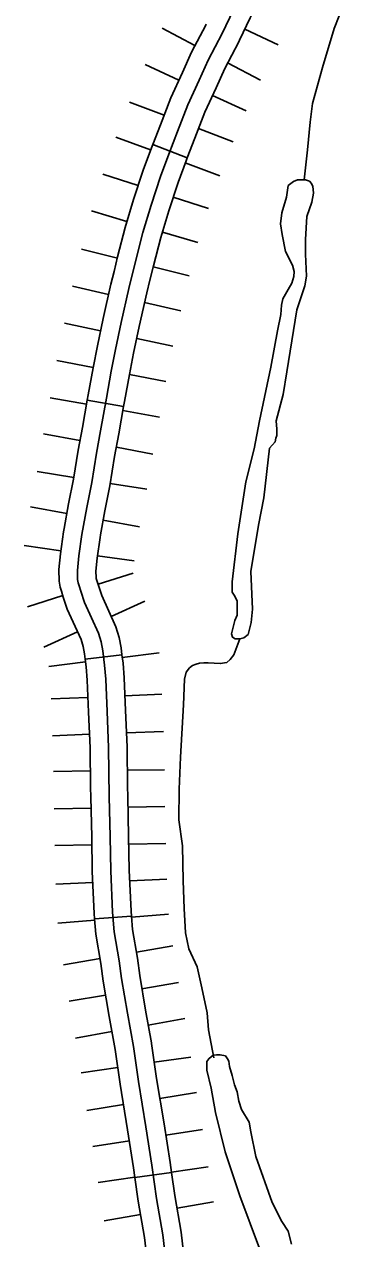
# Model space of a CAD drawing. Extents: x -117616 to 64730, y 54117 to 789866.
# Drawn here: x 63450.7 to 63478.4, y 54758.9 to 54857.3 of the extents above; entities that cross this region are included whole.
import ezdxf

# ---------------------------------------------------------------- set-up
doc = ezdxf.new("R2010")
doc.units = 0
for name, color, linetype in [('29', 7, 'Continuous'), ('35', 7, 'Continuous'), ('45', 7, 'Continuous')]:
    doc.layers.add(name, color=color, linetype=linetype)

msp = doc.modelspace()

# ---------------------------------------------------------------- linework, layer by layer
at = {"layer": '29'}
for p, q in [((63461.86, 54856.998), (63464.514, 54855.599)), ((63468.553, 54856.932), (63471.265, 54855.649)), ((63468.553, 54856.932), (63471.265, 54855.649)), ((63460.485, 54854.06), (63463.211, 54852.807)), ((63467.168, 54854.199), (63469.821, 54852.8)), ((63459.207, 54851.026), (63462.009, 54849.954)), ((63459.207, 54851.026), (63462.009, 54849.954)), ((63465.937, 54851.554), (63468.663, 54850.301)), ((63464.811, 54848.881), (63467.612, 54847.808)), ((63464.811, 54848.881), (63467.612, 54847.808)), ((63458.106, 54848.183), (63460.919, 54847.141)), ((63463.733, 54846.099), (63466.546, 54845.057)), ((63457.053, 54845.191), (63459.905, 54844.257)), ((63462.756, 54843.324), (63465.607, 54842.391)), ((63456.13, 54842.218), (63459.004, 54841.357)), ((63456.13, 54842.218), (63459.004, 54841.357)), ((63461.877, 54840.495), (63464.751, 54839.634)), ((63461.877, 54840.495), (63464.751, 54839.634)), ((63455.31, 54839.106), (63458.222, 54838.385)), ((63461.134, 54837.665), (63464.046, 54836.944)), ((63454.584, 54836.101), (63457.51, 54835.44)), ((63460.437, 54834.778), (63463.363, 54834.117)), ((63453.923, 54833.108), (63456.858, 54832.489)), ((63453.923, 54833.108), (63456.858, 54832.489)), ((63459.794, 54831.87), (63462.729, 54831.251)), ((63459.794, 54831.87), (63462.729, 54831.251)), ((63453.317, 54830.101), (63456.261, 54829.526)), ((63459.205, 54828.951), (63462.15, 54828.377)), ((63452.766, 54827.065), (63455.72, 54826.546)), ((63458.675, 54826.028), (63461.63, 54825.51)), ((63452.244, 54824.16), (63455.193, 54823.61)), ((63452.244, 54824.16), (63455.193, 54823.61)), ((63458.142, 54823.059), (63461.091, 54822.509)), ((63458.142, 54823.059), (63461.091, 54822.509)), ((63451.729, 54821.091), (63454.691, 54820.614)), ((63457.653, 54820.137), (63460.615, 54819.661)), ((63451.177, 54818.235), (63454.128, 54817.698)), ((63457.08, 54817.162), (63460.032, 54816.626)), ((63450.673, 54815.09), (63453.644, 54814.676)), ((63450.673, 54815.09), (63453.644, 54814.676)), ((63456.616, 54814.261), (63459.587, 54813.847)), ((63456.616, 54814.261), (63459.587, 54813.847)), ((63456.654, 54811.961), (63459.513, 54812.87)), ((63450.936, 54810.143), (63453.795, 54811.052)), ((63457.73, 54809.357), (63460.46, 54810.601)), ((63452.269, 54806.871), (63454.999, 54808.114)), ((63458.625, 54806.041), (63461.603, 54806.408)), ((63458.625, 54806.041), (63461.603, 54806.408)), ((63452.67, 54805.306), (63455.648, 54805.673)), ((63452.67, 54805.306), (63455.648, 54805.673)), ((63452.845, 54802.667), (63455.842, 54802.799)), ((63458.839, 54802.931), (63461.837, 54803.064)), ((63452.969, 54799.69), (63455.966, 54799.808)), ((63458.964, 54799.927), (63461.962, 54800.046)), ((63453.037, 54796.803), (63456.037, 54796.847)), ((63453.037, 54796.803), (63456.037, 54796.847)), ((63459.037, 54796.891), (63462.036, 54796.934)), ((63459.037, 54796.891), (63462.036, 54796.934)), ((63453.089, 54793.77), (63456.088, 54793.836)), ((63459.087, 54793.902), (63462.086, 54793.969)), ((63453.151, 54790.792), (63456.151, 54790.844)), ((63459.151, 54790.896), (63462.15, 54790.948)), ((63453.232, 54787.667), (63456.229, 54787.803)), ((63453.232, 54787.667), (63456.229, 54787.803)), ((63459.226, 54787.939), (63462.223, 54788.075)), ((63459.226, 54787.939), (63462.223, 54788.075)), ((63453.396, 54784.514), (63456.386, 54784.755)), ((63459.377, 54784.996), (63462.367, 54785.237)), ((63459.775, 54782.164), (63462.731, 54782.678)), ((63453.864, 54781.137), (63456.82, 54781.65)), ((63460.219, 54779.194), (63463.176, 54779.7)), ((63460.219, 54779.194), (63463.176, 54779.7)), ((63454.305, 54778.182), (63457.262, 54778.688)), ((63454.305, 54778.182), (63457.262, 54778.688)), ((63460.732, 54776.25), (63463.685, 54776.779)), ((63454.826, 54775.192), (63457.779, 54775.721)), ((63461.219, 54773.238), (63464.188, 54773.666)), ((63455.28, 54772.383), (63458.249, 54772.811)), ((63461.677, 54770.307), (63464.636, 54770.8)), ((63461.677, 54770.307), (63464.636, 54770.8)), ((63455.758, 54769.321), (63458.718, 54769.814)), ((63455.758, 54769.321), (63458.718, 54769.814)), ((63462.162, 54767.33), (63465.127, 54767.792)), ((63456.234, 54766.408), (63459.198, 54766.869)), ((63462.616, 54764.344), (63465.587, 54764.764)), ((63456.675, 54763.504), (63459.646, 54763.924)), ((63463.06, 54761.423), (63466.017, 54761.932)), ((63463.06, 54761.423), (63466.017, 54761.932)), ((63457.148, 54760.404), (63460.104, 54760.914)), ((63457.148, 54760.404), (63460.104, 54760.914))]:
    msp.add_line(p, q, dxfattribs=at)
for points in [[(63467.631, 54858.49), (63466.728, 54856.581), (63465.583, 54854.41), (63464.86, 54852.802), (63463.936, 54850.792), (63463.113, 54848.642), (63462.39, 54846.793), (63461.727, 54845.004), (63460.964, 54842.672), (63460.301, 54840.461), (63459.699, 54838.11), (63459.157, 54835.919)], [(63459.157, 54835.919), (63458.534, 54833.165), (63458.072, 54830.975), (63457.731, 54829.226), (63457.329, 54827.035), (63456.867, 54824.402), (63456.526, 54822.573), (63456.144, 54820.201), (63455.743, 54818.191), (63455.341, 54815.98), (63455.1, 54814.252), (63454.989, 54813.085), (63454.999, 54812.36), (63455.049, 54812.078), (63455.12, 54811.836), (63455.261, 54811.393), (63455.563, 54810.497), (63456.7, 54807.998), (63456.903, 54807.289), (63457.047, 54806.581), (63457.192, 54805.409), (63457.278, 54804.281), (63457.394, 54801.663), (63457.51, 54798.742), (63457.567, 54794.779), (63457.64, 54791.51), (63457.688, 54788.748), (63457.84, 54785.386), (63457.967, 54783.807), (63458.375, 54781.464), (63458.553, 54780.038), (63459.036, 54777.21), (63459.52, 54774.51), (63459.927, 54771.683), (63460.538, 54768.015), (63461.021, 54764.908), (63461.403, 54762.208), (63461.912, 54759.253), (63462.294, 54755.993)]]:
    msp.add_lwpolyline(points, dxfattribs=at)
at = {"layer": '35'}
for points in [[(63478.366, 54861.155), (63477.929, 54860.722), (63477.358, 54860.242), (63477.084, 54859.922), (63476.627, 54859.03), (63475.805, 54856.973), (63474.868, 54853.818), (63474.046, 54850.914), (63473.863, 54849.405), (63473.634, 54847.165), (63473.378, 54844.716)], [(63474, 54842.925), (63474.136, 54843.65), (63474.113, 54843.945), (63474.068, 54844.172), (63473.955, 54844.421), (63473.796, 54844.603), (63473.479, 54844.716), (63473.275, 54844.716), (63472.844, 54844.716), (63472.504, 54844.58), (63472.074, 54844.263), (63471.938, 54843.31), (63471.553, 54842.04), (63471.462, 54841.156), (63471.575, 54840.294), (63471.87, 54838.91), (63472.414, 54837.822), (63472.55, 54837.3), (63472.527, 54836.892), (63472.368, 54836.347), (63472.074, 54835.848), (63471.87, 54835.463), (63471.643, 54835.077), (63471.53, 54834.578), (63471.485, 54833.807), (63471.213, 54832.492), (63470.669, 54829.543), (63469.762, 54825.212), (63469.309, 54822.944), (63468.652, 54820.267), (63467.995, 54816.049), (63467.541, 54812.171), (63467.541, 54811.331), (63467.745, 54810.991), (63467.927, 54810.583), (63467.927, 54809.449), (63467.745, 54809.018), (63467.477, 54807.957), (63467.569, 54807.667), (63467.78, 54807.548), (63468.163, 54807.534), (63468.479, 54807.614), (63468.822, 54807.904), (63469.086, 54808.855), (63469.192, 54809.951), (63469.047, 54812.995), (63469.68, 54816.758), (63470.115, 54818.976), (63470.551, 54822.978), (63471.026, 54823.493), (63471.065, 54823.809), (63471.144, 54824.008), (63471.144, 54824.523), (63471.105, 54825.196), (63471.659, 54827.335), (63471.976, 54829.157), (63472.767, 54834.188), (63473.44, 54836.13), (63473.559, 54836.922), (63473.48, 54838.704), (63473.48, 54839.893), (63473.598, 54841.755), (63474, 54842.925)], [(63468.163, 54807.534), (63467.67, 54806.242), (63467.383, 54805.865), (63467.095, 54805.622), (63466.564, 54805.533), (63465.59, 54805.6), (63465.236, 54805.6), (63464.882, 54805.577), (63464.616, 54805.489), (63464.328, 54805.378), (63464.085, 54805.179), (63463.797, 54804.846), (63463.664, 54804.271), (63463.598, 54802.188), (63463.332, 54797.958), (63463.244, 54795.366), (63463.2, 54792.885), (63463.509, 54790.781), (63463.554, 54787.946), (63463.642, 54785.686), (63463.743, 54783.738), (63464.023, 54782.441), (63464.683, 54780.967), (63465.064, 54779.264), (63465.496, 54777.231), (63465.623, 54775.858), (63466.054, 54773.596)], [(63467.732, 54771.404), (63467.526, 54772.166), (63467.321, 54772.887), (63467.259, 54773.319), (63467.156, 54773.525), (63466.991, 54773.752), (63466.559, 54773.834), (63466.251, 54773.834), (63465.983, 54773.814), (63465.86, 54773.711), (63465.634, 54773.525), (63465.469, 54773.299), (63465.49, 54772.599), (63465.839, 54771.137), (63466.189, 54769.16), (63466.971, 54765.989), (63468.144, 54762.427), (63469.748, 54758.165)], [(63472.339, 54758.506), (63472.078, 54759.553), (63471.573, 54760.338), (63470.788, 54761.89), (63469.443, 54765.611), (63469.051, 54767.594), (63468.901, 54768.379), (63468.285, 54769.426), (63468.079, 54770.081), (63467.951, 54770.851), (63467.732, 54771.404)]]:
    msp.add_lwpolyline(points, dxfattribs=at)
at = {"layer": '45'}
for p, q in [((63461.091, 54847.589), (63463.885, 54846.496)), ((63455.778, 54826.874), (63458.733, 54826.355)), ((63455.622, 54805.884), (63458.599, 54806.251)), ((63456.379, 54784.847), (63459.369, 54785.088)), ((63459.65, 54763.896), (63462.62, 54764.316))]:
    msp.add_line(p, q, dxfattribs=at)
for points in [[(63470.952, 54866.37), (63470.503, 54865.384), (63470.061, 54864.299), (63469.579, 54862.872), (63468.917, 54861.344), (63468.354, 54859.958), (63467.631, 54858.49), (63466.728, 54856.581), (63465.583, 54854.41), (63464.86, 54852.802), (63463.936, 54850.792), (63463.113, 54848.642), (63462.39, 54846.793), (63461.727, 54845.004), (63460.964, 54842.672), (63460.301, 54840.461), (63459.699, 54838.11), (63459.157, 54835.919)], [(63472.317, 54865.748), (63471.881, 54864.79), (63471.468, 54863.776), (63470.98, 54862.333), (63470.3, 54860.764), (63469.724, 54859.344), (63468.982, 54857.838), (63468.131, 54856.04)], [(63465.419, 54857.323), (63465.386, 54857.252), (63464.234, 54855.068), (63463.494, 54853.423), (63462.553, 54851.374), (63461.714, 54849.183), (63461.091, 54847.589)], [(63468.131, 54856.04), (63468.07, 54855.91), (63466.932, 54853.752), (63466.226, 54852.182), (63465.32, 54850.21), (63464.512, 54848.1), (63463.885, 54846.496)], [(63461.091, 54847.589), (63460.988, 54847.326), (63460.311, 54845.498), (63459.533, 54843.121), (63458.856, 54840.863), (63458.244, 54838.476), (63457.956, 54837.31)], [(63463.885, 54846.496), (63463.792, 54846.259), (63463.144, 54844.51), (63462.395, 54842.224), (63461.747, 54840.06), (63461.153, 54837.743), (63460.868, 54836.589)], [(63457.956, 54837.31), (63457.697, 54836.265), (63457.069, 54833.485), (63456.602, 54831.273), (63456.257, 54829.505), (63455.853, 54827.3), (63455.778, 54826.874)], [(63459.157, 54835.919), (63458.534, 54833.165), (63458.072, 54830.975), (63457.731, 54829.226), (63457.329, 54827.035), (63456.867, 54824.402), (63456.526, 54822.573), (63456.144, 54820.201), (63455.743, 54818.191), (63455.341, 54815.98), (63455.1, 54814.252), (63454.989, 54813.085), (63454.999, 54812.36), (63455.049, 54812.078), (63455.12, 54811.836), (63455.261, 54811.393), (63455.563, 54810.497), (63456.7, 54807.998), (63456.903, 54807.289), (63457.047, 54806.581), (63457.192, 54805.409), (63457.278, 54804.281), (63457.394, 54801.663), (63457.51, 54798.742), (63457.567, 54794.779), (63457.64, 54791.51), (63457.688, 54788.748), (63457.84, 54785.386), (63457.967, 54783.807), (63458.375, 54781.464), (63458.553, 54780.038), (63459.036, 54777.21), (63459.52, 54774.51), (63459.927, 54771.683), (63460.538, 54768.015), (63461.021, 54764.908), (63461.403, 54762.208), (63461.912, 54759.253), (63462.294, 54755.993)], [(63460.868, 54836.589), (63460.616, 54835.573), (63460, 54832.845), (63459.542, 54830.676), (63459.205, 54828.947), (63458.806, 54826.77), (63458.733, 54826.355)], [(63455.778, 54826.874), (63455.391, 54824.669), (63455.048, 54822.83), (63454.668, 54820.468), (63454.269, 54818.472), (63453.909, 54816.49)], [(63458.733, 54826.355), (63458.343, 54824.135), (63458.004, 54822.316), (63457.621, 54819.935), (63457.216, 54817.91), (63456.861, 54815.954)], [(63453.909, 54816.49), (63453.86, 54816.218), (63453.61, 54814.426), (63453.488, 54813.146), (63453.501, 54812.217), (63453.587, 54811.735), (63453.685, 54811.399), (63453.835, 54810.926), (63454.166, 54809.945), (63455.289, 54807.479), (63455.444, 54806.933), (63455.566, 54806.339), (63455.622, 54805.884)], [(63456.861, 54815.954), (63456.822, 54815.743), (63456.59, 54814.077), (63456.49, 54813.024), (63456.497, 54812.503), (63456.512, 54812.42), (63456.555, 54812.273), (63456.686, 54811.86), (63456.96, 54811.048), (63458.112, 54808.518), (63458.361, 54807.646), (63458.529, 54806.823), (63458.599, 54806.251)], [(63455.622, 54805.884), (63455.699, 54805.26), (63455.781, 54804.191), (63455.895, 54801.601), (63456.01, 54798.701), (63456.057, 54795.499)], [(63458.599, 54806.251), (63458.685, 54805.559), (63458.776, 54804.372), (63458.893, 54801.726), (63459.009, 54798.782), (63459.056, 54795.543)], [(63456.057, 54795.499), (63456.068, 54794.752), (63456.14, 54791.481), (63456.188, 54788.701), (63456.343, 54785.292), (63456.379, 54784.847)], [(63459.056, 54795.543), (63459.067, 54794.807), (63459.139, 54791.54), (63459.187, 54788.796), (63459.337, 54785.481), (63459.369, 54785.088)], [(63456.379, 54784.847), (63456.478, 54783.618), (63456.891, 54781.242), (63457.069, 54779.818), (63457.559, 54776.952), (63458.038, 54774.276)], [(63459.369, 54785.088), (63459.457, 54783.996), (63459.859, 54781.685), (63460.037, 54780.257), (63460.514, 54777.469), (63460.991, 54774.805)], [(63458.038, 54774.277), (63458.039, 54774.271), (63458.445, 54771.453), (63459.057, 54767.777), (63459.538, 54764.688), (63459.65, 54763.896)], [(63460.991, 54774.805), (63461.001, 54774.749), (63461.409, 54771.913), (63462.019, 54768.254), (63462.505, 54765.128), (63462.62, 54764.316)], [(63462.62, 54764.316), (63462.885, 54762.44), (63463.397, 54759.468), (63463.783, 54756.174), (63464.078, 54753.838)], [(63459.65, 54763.896), (63459.921, 54761.976), (63460.427, 54759.039), (63460.805, 54755.812), (63461.102, 54753.462)]]:
    msp.add_lwpolyline(points, dxfattribs=at)

doc.saveas('drawing.dxf')
